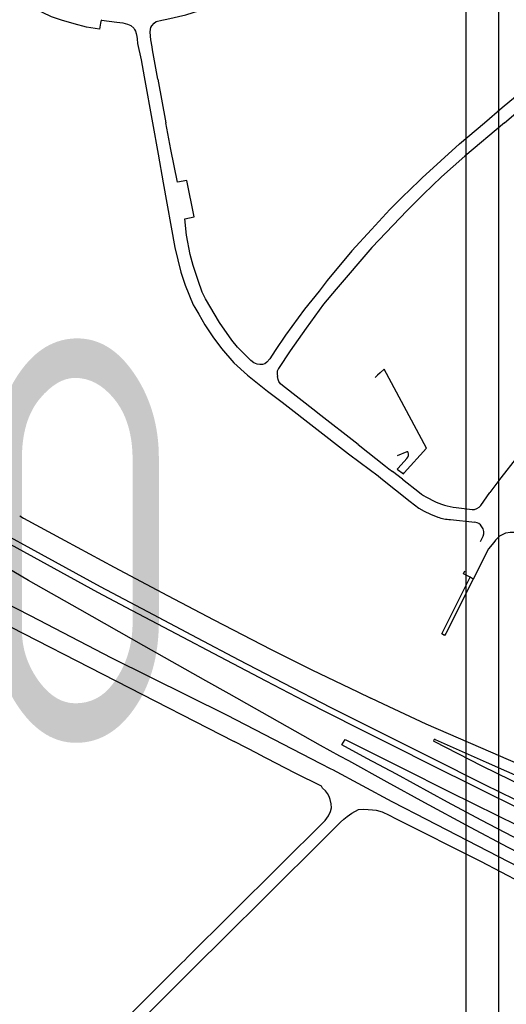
# Model space of a CAD drawing. Extents: x 148869 to 161638, y 453607 to 469810.
# Tile 812 of 1056: x 159116.29 to 159118.55, y 459826.72 to 459831.3. Entities that reach past the tile are written whole.
import ezdxf
from ezdxf.enums import TextEntityAlignment as Align

# ---------------------------------------------------------------- set-up
doc = ezdxf.new("R2010")
doc.units = 0
doc.layers.add('ALG1-OVERZICHT', color=1, linetype='CONTINUOUS')
doc.layers.add('LKI_V01_KANTRIJWEG', color=252, linetype='CONTINUOUS')
doc.layers.add('X-XX-AL-TEKENBLAD-KADER-G-OZ', color=1, linetype='CONTINUOUS', lineweight=25)
doc.styles.add('ISO', font='ISO.shx')

msp = doc.modelspace()

# ---------------------------------------------------------------- linework, layer by layer
at = {"layer": 'LKI_V01_KANTRIJWEG'}
for p, q in [((159116.9036, 459831.1592), (159116.9012, 459831.1723)), ((159116.9036, 459831.1592), (159116.9012, 459831.1723)), ((159116.9288, 459831.0219), (159116.9036, 459831.1592)), ((159116.9288, 459831.0219), (159116.9036, 459831.1592)), ((159116.9288, 459831.0219), (159116.9657, 459830.8195)), ((159116.9288, 459831.0219), (159116.9657, 459830.8195)), ((159118.5305, 459830.8902), (159118.6546, 459830.9937)), ((159118.5305, 459830.8902), (159118.6546, 459830.9937)), ((159116.9033, 459830.8195), (159116.9299, 459830.6736)), ((159116.9033, 459830.8195), (159116.9299, 459830.6736)), ((159118.3321, 459830.7209), (159118.1581, 459830.563)), ((159118.3321, 459830.7209), (159118.1581, 459830.563)), ((159116.9299, 459830.6736), (159116.9536, 459830.5393)), ((159116.9299, 459830.6736), (159116.9536, 459830.5393)), ((159118.0472, 459830.4553), (159118.0606, 459830.4683)), ((159118.0472, 459830.4553), (159118.0606, 459830.4683)), ((159118.0606, 459830.4683), (159118.0781, 459830.4857)), ((159118.0606, 459830.4683), (159118.0781, 459830.4857)), ((159118.0086, 459830.4157), (159118.0472, 459830.4553)), ((159118.0086, 459830.4157), (159118.0472, 459830.4553)), ((159118.0889, 459830.4121), (159118.1033, 459830.4257)), ((159118.0889, 459830.4121), (159118.1033, 459830.4257)), ((159118.1033, 459830.4257), (159118.1216, 459830.4436)), ((159118.1033, 459830.4257), (159118.1216, 459830.4436)), ((159118.0889, 459830.4121), (159117.9249, 459830.2386)), ((159118.0889, 459830.4121), (159117.9249, 459830.2386)), ((159117.8307, 459830.2235), (159117.7168, 459830.0857)), ((159117.8307, 459830.2235), (159117.7168, 459830.0857)), ((159117.9501, 459829.6452), (159117.9395, 459829.6341)), ((159117.9501, 459829.6452), (159117.9395, 459829.6341)), ((159117.9624, 459829.6557), (159117.9501, 459829.6452)), ((159117.9624, 459829.6557), (159117.9501, 459829.6452)), ((159117.6726, 459829.4692), (159117.6632, 459829.4766)), ((159117.6726, 459829.4692), (159117.6632, 459829.4766)), ((159117.861, 459829.3227), (159117.6726, 459829.4692)), ((159117.861, 459829.3227), (159117.6726, 459829.4692)), ((159118.0875, 459829.2892), (159118.0418, 459829.2702)), ((159118.0875, 459829.2892), (159118.0418, 459829.2702)), ((159118.0877, 459829.2576), (159118.0465, 459829.2136)), ((159118.0877, 459829.2576), (159118.0465, 459829.2136)), ((159118.0028, 459829.2104), (159118.0199, 459829.1974)), ((159118.0028, 459829.2104), (159118.0199, 459829.1974)), ((159118.0674, 459829.1609), (159118.0199, 459829.1974)), ((159118.0674, 459829.1609), (159118.0199, 459829.1974)), ((159118.0674, 459829.1609), (159118.1463, 459829.0991)), ((159118.0674, 459829.1609), (159118.1463, 459829.0991)), ((159118.4311, 459829.0397), (159118.4741, 459829.0997)), ((159118.4311, 459829.0397), (159118.4741, 459829.0997)), ((159118.1852, 459829.0744), (159118.2107, 459829.0613)), ((159118.1852, 459829.0744), (159118.2107, 459829.0613)), ((159118.3162, 459829.0295), (159118.3905, 459829.0213)), ((159118.3162, 459829.0295), (159118.3905, 459829.0213)), ((159118.2899, 459828.9736), (159118.404, 459828.9612)), ((159118.2899, 459828.9736), (159118.404, 459828.9612)), ((159118.4297, 459828.8723), (159118.4424, 459828.8959)), ((159118.4297, 459828.8723), (159118.4424, 459828.8959)), ((159115.849, 459828.676), (159117.2829, 459827.9414)), ((159115.849, 459828.676), (159117.2829, 459827.9414)), ((159118.3966, 459828.6965), (159118.2689, 459828.4443)), ((159118.3966, 459828.6965), (159118.2689, 459828.4443)), ((159118.3966, 459828.6965), (159118.3823, 459828.7051)), ((159118.3966, 459828.6965), (159118.3823, 459828.7051)), ((159118.2689, 459828.4443), (159118.2629, 459828.4339)), ((159118.2689, 459828.4443), (159118.2629, 459828.4339)), ((159117.3948, 459827.8837), (159117.2829, 459827.9414)), ((159117.3948, 459827.8837), (159117.2829, 459827.9414)), ((159117.3964, 459827.8828), (159117.3948, 459827.8837)), ((159117.3964, 459827.8828), (159117.3948, 459827.8837)), ((159117.4778, 459827.8408), (159117.3964, 459827.8828)), ((159117.4778, 459827.8408), (159117.3964, 459827.8828)), ((159117.7338, 459827.8141), (159117.7407, 459827.8104)), ((159117.7338, 459827.8141), (159117.7407, 459827.8104)), ((159117.7407, 459827.8104), (159118.0181, 459827.6629)), ((159117.7407, 459827.8104), (159118.0181, 459827.6629)), ((159117.6944, 459827.7242), (159117.6908, 459827.733)), ((159117.6944, 459827.7242), (159117.6908, 459827.733)), ((159117.9079, 459827.6254), (159117.927, 459827.6239)), ((159117.9079, 459827.6254), (159117.927, 459827.6239)), ((159118.0181, 459827.6629), (159118.0742, 459827.6333)), ((159118.0181, 459827.6629), (159118.0742, 459827.6333)), ((159118.0742, 459827.6333), (159118.129, 459827.605)), ((159118.0742, 459827.6333), (159118.129, 459827.605)), ((159117.81, 459827.5932), (159117.8308, 459827.608)), ((159117.81, 459827.5932), (159117.8308, 459827.608)), ((159118.129, 459827.605), (159118.8487, 459827.233)), ((159118.129, 459827.605), (159118.8487, 459827.233)), ((159117.4335, 459827.2236), (159117.7079, 459827.4968)), ((159117.4335, 459827.2236), (159117.7079, 459827.4968)), ((159117.2338, 459827.0248), (159117.4335, 459827.2236)), ((159117.2338, 459827.0248), (159117.4335, 459827.2236)), ((159117.1073, 459826.8989), (159117.2338, 459827.0248)), ((159117.1073, 459826.8989), (159117.2338, 459827.0248)), ((159116.6665, 459826.4602), (159117.1073, 459826.8989)), ((159116.6665, 459826.4602), (159117.1073, 459826.8989)), ((159117.0357, 459826.9072), (159116.9649, 459826.8368)), ((159117.0357, 459826.9072), (159116.9649, 459826.8368)), ((159117.058, 459826.9293), (159117.0357, 459826.9072)), ((159117.058, 459826.9293), (159117.0357, 459826.9072)), ((159117.0609, 459826.9322), (159117.058, 459826.9293)), ((159117.0609, 459826.9322), (159117.058, 459826.9293)), ((159116.9649, 459826.8368), (159116.9488, 459826.8207)), ((159116.9649, 459826.8368), (159116.9488, 459826.8207))]:
    msp.add_line(p, q, dxfattribs=at)
for points in [[(159116.6615, 459831.2832), (159116.6562, 459831.2541), (159116.5965, 459831.2639), (159116.5387, 459831.2798), (159116.4803, 459831.2968), (159116.4334, 459831.3127), (159116.391, 459831.3319), (159116.3542, 459831.3495), (159116.3793, 459831.3941), (159116.3768, 459831.3955)], [(159116.6615, 459831.2832), (159116.6562, 459831.2541), (159116.5965, 459831.2639), (159116.5387, 459831.2798), (159116.4803, 459831.2968), (159116.4334, 459831.3127), (159116.391, 459831.3319), (159116.3542, 459831.3495), (159116.3793, 459831.3941), (159116.3768, 459831.3955)], [(159116.9012, 459831.1723), (159116.8952, 459831.2053), (159116.8923, 459831.2409), (159116.8938, 459831.2552), (159116.8952, 459831.2625), (159116.9008, 459831.2706), (159116.9115, 459831.2823), (159116.9213, 459831.2902), (159116.9474, 459831.2969), (159116.97, 459831.3006), (159117.0581, 459831.3211), (159117.123, 459831.3421)], [(159116.9012, 459831.1723), (159116.8952, 459831.2053), (159116.8923, 459831.2409), (159116.8938, 459831.2552), (159116.8952, 459831.2625), (159116.9008, 459831.2706), (159116.9115, 459831.2823), (159116.9213, 459831.2902), (159116.9474, 459831.2969), (159116.97, 459831.3006), (159117.0581, 459831.3211), (159117.123, 459831.3421)], [(159116.6668, 459831.2966), (159116.664, 459831.297), (159116.6615, 459831.2832)], [(159116.6668, 459831.2966), (159116.664, 459831.297), (159116.6615, 459831.2832)], [(159116.6668, 459831.2966), (159116.7376, 459831.2868), (159116.7658, 459831.2837), (159116.7864, 459831.2788), (159116.802, 459831.272), (159116.8162, 459831.2593), (159116.8204, 459831.2536), (159116.8245, 459831.245), (159116.828, 459831.2346), (159116.8313, 459831.2202), (159116.8321, 459831.2101)], [(159116.6668, 459831.2966), (159116.7376, 459831.2868), (159116.7658, 459831.2837), (159116.7864, 459831.2788), (159116.802, 459831.272), (159116.8162, 459831.2593), (159116.8204, 459831.2536), (159116.8245, 459831.245), (159116.828, 459831.2346), (159116.8313, 459831.2202), (159116.8321, 459831.2101)], [(159118.5413, 459830.8195), (159118.7855, 459831.0264), (159119.1074, 459831.3008)], [(159118.5413, 459830.8195), (159118.7855, 459831.0264), (159119.1074, 459831.3008)], [(159116.8321, 459831.2101), (159116.834, 459831.1876), (159116.85, 459831.1116)], [(159116.8321, 459831.2101), (159116.834, 459831.1876), (159116.85, 459831.1116)], [(159116.85, 459831.1116), (159116.8649, 459831.0327), (159116.9033, 459830.8195)], [(159116.85, 459831.1116), (159116.8649, 459831.0327), (159116.9033, 459830.8195)], [(159118.3321, 459830.7209), (159118.4493, 459830.8195), (159118.5305, 459830.8902)], [(159118.3321, 459830.7209), (159118.4493, 459830.8195), (159118.5305, 459830.8902)], [(159117.0191, 459830.5426), (159116.9886, 459830.6945), (159116.9657, 459830.8195)], [(159117.0191, 459830.5426), (159116.9886, 459830.6945), (159116.9657, 459830.8195)], [(159118.5413, 459830.8195), (159118.3573, 459830.6642), (159118.2491, 459830.5674), (159118.1641, 459830.4866)], [(159118.5413, 459830.8195), (159118.3573, 459830.6642), (159118.2491, 459830.5674), (159118.1641, 459830.4866)], [(159112.3293, 459830.5726), (159112.8855, 459830.2897), (159113.2218, 459830.1171), (159113.5514, 459829.9448), (159113.9175, 459829.7594), (159114.7458, 459829.336), (159115.2444, 459829.0803), (159115.648, 459828.8778), (159116.3341, 459828.5268), (159116.7126, 459828.3306), (159117.2472, 459828.0652)], [(159112.3293, 459830.5726), (159112.8855, 459830.2897), (159113.2218, 459830.1171), (159113.5514, 459829.9448), (159113.9175, 459829.7594), (159114.7458, 459829.336), (159115.2444, 459829.0803), (159115.648, 459828.8778), (159116.3341, 459828.5268), (159116.7126, 459828.3306), (159117.2472, 459828.0652)], [(159118.0781, 459830.4857), (159118.0914, 459830.4985), (159118.1581, 459830.563)], [(159118.0781, 459830.4857), (159118.0914, 459830.4985), (159118.1581, 459830.563)], [(159116.9536, 459830.5393), (159117.007, 459830.2389), (159117.0359, 459830.125), (159117.0549, 459830.0645)], [(159116.9536, 459830.5393), (159117.007, 459830.2389), (159117.0359, 459830.125), (159117.0549, 459830.0645)], [(159117.0533, 459830.3725), (159117.0979, 459830.3815), (159117.0637, 459830.5516), (159117.0191, 459830.5426)], [(159117.0533, 459830.3725), (159117.0979, 459830.3815), (159117.0637, 459830.5516), (159117.0191, 459830.5426)], [(159118.1216, 459830.4436), (159118.1344, 459830.4569), (159118.1641, 459830.4866)], [(159118.1216, 459830.4436), (159118.1344, 459830.4569), (159118.1641, 459830.4866)], [(159117.8307, 459830.2235), (159117.9224, 459830.3232), (159118.0086, 459830.4157)], [(159117.8307, 459830.2235), (159117.9224, 459830.3232), (159118.0086, 459830.4157)], [(159117.1496, 459830), (159117.1351, 459830.0322), (159117.1158, 459830.0855), (159117.0933, 459830.1558), (159117.0794, 459830.2066), (159117.0614, 459830.2965), (159117.0533, 459830.3725)], [(159117.1496, 459830), (159117.1351, 459830.0322), (159117.1158, 459830.0855), (159117.0933, 459830.1558), (159117.0794, 459830.2066), (159117.0614, 459830.2965), (159117.0533, 459830.3725)], [(159117.9249, 459830.2386), (159117.758, 459830.0458), (159117.6992, 459829.9762), (159117.6181, 459829.8642), (159117.5437, 459829.7581), (159117.4894, 459829.6768), (159117.4842, 459829.6634), (159117.4835, 459829.6503), (159117.4846, 459829.6392)], [(159117.9249, 459830.2386), (159117.758, 459830.0458), (159117.6992, 459829.9762), (159117.6181, 459829.8642), (159117.5437, 459829.7581), (159117.4894, 459829.6768), (159117.4842, 459829.6634), (159117.4835, 459829.6503), (159117.4846, 459829.6392)], [(159117.0549, 459830.0645), (159117.0928, 459829.9727), (159117.0998, 459829.9608)], [(159117.0549, 459830.0645), (159117.0928, 459829.9727), (159117.0998, 459829.9608)], [(159117.7168, 459830.0857), (159117.6785, 459830.0362), (159117.6115, 459829.9522), (159117.523, 459829.8318), (159117.4743, 459829.7602), (159117.4491, 459829.7211), (159117.4357, 459829.7054), (159117.4258, 459829.698), (159117.4155, 459829.6956), (159117.403, 459829.6949), (159117.3912, 459829.6962), (159117.3748, 459829.703), (159117.3604, 459829.7132), (159117.3359, 459829.7378), (159117.2998, 459829.7755), (159117.2729, 459829.8076)], [(159117.7168, 459830.0857), (159117.6785, 459830.0362), (159117.6115, 459829.9522), (159117.523, 459829.8318), (159117.4743, 459829.7602), (159117.4491, 459829.7211), (159117.4357, 459829.7054), (159117.4258, 459829.698), (159117.4155, 459829.6956), (159117.403, 459829.6949), (159117.3912, 459829.6962), (159117.3748, 459829.703), (159117.3604, 459829.7132), (159117.3359, 459829.7378), (159117.2998, 459829.7755), (159117.2729, 459829.8076)], [(159117.0998, 459829.9608), (159117.1188, 459829.9285), (159117.1469, 459829.8795), (159117.1839, 459829.8236), (159117.2246, 459829.7697), (159117.2823, 459829.7032), (159117.3449, 459829.6455), (159117.4392, 459829.5714), (159117.5066, 459829.5194)], [(159117.0998, 459829.9608), (159117.1188, 459829.9285), (159117.1469, 459829.8795), (159117.1839, 459829.8236), (159117.2246, 459829.7697), (159117.2823, 459829.7032), (159117.3449, 459829.6455), (159117.4392, 459829.5714), (159117.5066, 459829.5194)], [(159117.2729, 459829.8076), (159117.215, 459829.8899), (159117.1496, 459830)], [(159117.2729, 459829.8076), (159117.215, 459829.8899), (159117.1496, 459830)], [(159117.6632, 459829.4766), (159117.5082, 459829.5967), (159117.4985, 459829.6052), (159117.4917, 459829.6163), (159117.4876, 459829.626), (159117.4846, 459829.6392)], [(159117.6632, 459829.4766), (159117.5082, 459829.5967), (159117.4985, 459829.6052), (159117.4917, 459829.6163), (159117.4876, 459829.626), (159117.4846, 459829.6392)], [(159118.0755, 459829.191), (159118.1782, 459829.3054), (159117.9817, 459829.6726), (159117.9624, 459829.6557)], [(159118.0755, 459829.191), (159118.1782, 459829.3054), (159117.9817, 459829.6726), (159117.9624, 459829.6557)], [(159117.5066, 459829.5194), (159117.8159, 459829.2793), (159117.8693, 459829.2394)], [(159117.5066, 459829.5194), (159117.8159, 459829.2793), (159117.8693, 459829.2394)], [(159117.861, 459829.3227), (159117.9882, 459829.222), (159118.0028, 459829.2104)], [(159117.861, 459829.3227), (159117.9882, 459829.222), (159118.0028, 459829.2104)], [(159118.6649, 459829.3407), (159118.5976, 459829.2612), (159118.5245, 459829.1685), (159118.4741, 459829.0997)], [(159118.6649, 459829.3407), (159118.5976, 459829.2612), (159118.5245, 459829.1685), (159118.4741, 459829.0997)], [(159117.8693, 459829.2394), (159117.9531, 459829.1768), (159117.9668, 459829.1659)], [(159117.8693, 459829.2394), (159117.9531, 459829.1768), (159117.9668, 459829.1659)], [(159118.0465, 459829.2136), (159118.0422, 459829.2087), (159118.0711, 459829.1862), (159118.0755, 459829.191)], [(159118.0465, 459829.2136), (159118.0422, 459829.2087), (159118.0711, 459829.1862), (159118.0755, 459829.191)], [(159117.9668, 459829.1659), (159118.1026, 459829.0582), (159118.1424, 459829.0273), (159118.1672, 459829.013)], [(159117.9668, 459829.1659), (159118.1026, 459829.0582), (159118.1424, 459829.0273), (159118.1672, 459829.013)], [(159121.3207, 459826.3967), (159121.0534, 459826.5093), (159120.8241, 459826.6081), (159120.683, 459826.6696), (159120.3209, 459826.8286), (159119.9558, 459826.992), (159119.5931, 459827.1593), (159119.4029, 459827.2484), (159119.2311, 459827.3293), (159119.0065, 459827.4367), (159118.6464, 459827.611), (159118.3956, 459827.735), (159118.2175, 459827.8243), (159118.0116, 459827.9276), (159117.8596, 459828.0038), (159117.6105, 459828.1297), (159117.4325, 459828.2215), (159117.1874, 459828.35), (159117.0455, 459828.4247), (159116.8072, 459828.5506), (159116.6487, 459828.6349), (159115.7721, 459829.1158)], [(159121.3207, 459826.3967), (159121.0534, 459826.5093), (159120.8241, 459826.6081), (159120.683, 459826.6696), (159120.3209, 459826.8286), (159119.9558, 459826.992), (159119.5931, 459827.1593), (159119.4029, 459827.2484), (159119.2311, 459827.3293), (159119.0065, 459827.4367), (159118.6464, 459827.611), (159118.3956, 459827.735), (159118.2175, 459827.8243), (159118.0116, 459827.9276), (159117.8596, 459828.0038), (159117.6105, 459828.1297), (159117.4325, 459828.2215), (159117.1874, 459828.35), (159117.0455, 459828.4247), (159116.8072, 459828.5506), (159116.6487, 459828.6349), (159115.7721, 459829.1158)], [(159115.9002, 459829.0787), (159116.6606, 459828.6622), (159116.8809, 459828.5455), (159117.1109, 459828.4242), (159117.3048, 459828.3219), (159117.5118, 459828.2142), (159117.7338, 459828.1002), (159117.9751, 459827.9787), (159118.1989, 459827.8673), (159118.449, 459827.742), (159118.7272, 459827.605), (159118.9783, 459827.4836), (159119.2215, 459827.3672), (159119.4739, 459827.2478), (159119.7186, 459827.1338)], [(159115.9002, 459829.0787), (159116.6606, 459828.6622), (159116.8809, 459828.5455), (159117.1109, 459828.4242), (159117.3048, 459828.3219), (159117.5118, 459828.2142), (159117.7338, 459828.1002), (159117.9751, 459827.9787), (159118.1989, 459827.8673), (159118.449, 459827.742), (159118.7272, 459827.605), (159118.9783, 459827.4836), (159119.2215, 459827.3672), (159119.4739, 459827.2478), (159119.7186, 459827.1338)], [(159118.1672, 459829.013), (159118.1968, 459828.9991), (159118.231, 459828.985)], [(159118.1672, 459829.013), (159118.1968, 459828.9991), (159118.231, 459828.985)], [(159116.2853, 459828.991), (159116.3031, 459828.9809), (159116.4962, 459828.8761), (159116.7253, 459828.7525), (159116.9729, 459828.6212), (159117.1895, 459828.5075), (159117.4563, 459828.3693), (159117.6445, 459828.2755), (159117.8584, 459828.1718), (159117.9191, 459828.1429)], [(159116.2853, 459828.991), (159116.3031, 459828.9809), (159116.4962, 459828.8761), (159116.7253, 459828.7525), (159116.9729, 459828.6212), (159117.1895, 459828.5075), (159117.4563, 459828.3693), (159117.6445, 459828.2755), (159117.8584, 459828.1718), (159117.9191, 459828.1429)], [(159118.5001, 459828.8783), (159118.5203, 459828.8974), (159118.5481, 459828.9113), (159118.5682, 459828.915), (159118.5932, 459828.9153), (159118.6062, 459828.911)], [(159118.5001, 459828.8783), (159118.5203, 459828.8974), (159118.5481, 459828.9113), (159118.5682, 459828.915), (159118.5932, 459828.9153), (159118.6062, 459828.911)], [(159118.5001, 459828.8783), (159118.4914, 459828.8677), (159118.4677, 459828.837), (159118.3966, 459828.6965)], [(159118.5001, 459828.8783), (159118.4914, 459828.8677), (159118.4677, 459828.837), (159118.3966, 459828.6965)], [(159117.2608, 459828.1625), (159117.1516, 459828.2243), (159116.8635, 459828.3866), (159116.5654, 459828.5549), (159116.3263, 459828.6901), (159116.094, 459828.827)], [(159117.2608, 459828.1625), (159117.1516, 459828.2243), (159116.8635, 459828.3866), (159116.5654, 459828.5549), (159116.3263, 459828.6901), (159116.094, 459828.827)], [(159118.3823, 459828.7051), (159118.3507, 459828.7206), (159118.3578, 459828.7354)], [(159118.3823, 459828.7051), (159118.3507, 459828.7206), (159118.3578, 459828.7354)], [(159118.2629, 459828.4339), (159118.2495, 459828.4416), (159118.3823, 459828.7051)], [(159118.2629, 459828.4339), (159118.2495, 459828.4416), (159118.3823, 459828.7051)], [(159117.8168, 459827.851), (159117.7753, 459827.8734), (159117.6855, 459827.9235), (159117.2608, 459828.1625)], [(159117.8168, 459827.851), (159117.7753, 459827.8734), (159117.6855, 459827.9235), (159117.2608, 459828.1625)], [(159120.6192, 459826.997), (159120.4354, 459827.0622), (159120.2963, 459827.1164), (159120.112, 459827.1915), (159120.0009, 459827.2372), (159119.3258, 459827.5259), (159118.7827, 459827.7601), (159118.4323, 459827.9117), (159118.1779, 459828.0219), (159117.9784, 459828.1143), (159117.9191, 459828.1429)], [(159120.6192, 459826.997), (159120.4354, 459827.0622), (159120.2963, 459827.1164), (159120.112, 459827.1915), (159120.0009, 459827.2372), (159119.3258, 459827.5259), (159118.7827, 459827.7601), (159118.4323, 459827.9117), (159118.1779, 459828.0219), (159117.9784, 459828.1143), (159117.9191, 459828.1429)], [(159117.2472, 459828.0652), (159117.686, 459827.8395), (159117.7338, 459827.8141)], [(159117.2472, 459828.0652), (159117.686, 459827.8395), (159117.7338, 459827.8141)], [(159119.9338, 459826.8009), (159119.303, 459827.127), (159118.9638, 459827.3018), (159118.6925, 459827.4405), (159118.4331, 459827.5757), (159118.276, 459827.6594), (159118.0397, 459827.7887), (159117.9017, 459827.8619), (159117.7851, 459827.9254), (159117.8001, 459827.9505), (159118.0676, 459827.8177), (159118.283, 459827.7096), (159118.5089, 459827.5973), (159118.7742, 459827.4671), (159118.973, 459827.3718), (159119.1844, 459827.2711), (159119.4194, 459827.1596), (159119.663, 459827.0461), (159119.9076, 459826.9349), (159120.1557, 459826.8221), (159120.4014, 459826.7129)], [(159119.9338, 459826.8009), (159119.303, 459827.127), (159118.9638, 459827.3018), (159118.6925, 459827.4405), (159118.4331, 459827.5757), (159118.276, 459827.6594), (159118.0397, 459827.7887), (159117.9017, 459827.8619), (159117.7851, 459827.9254), (159117.8001, 459827.9505), (159118.0676, 459827.8177), (159118.283, 459827.7096), (159118.5089, 459827.5973), (159118.7742, 459827.4671), (159118.973, 459827.3718), (159119.1844, 459827.2711), (159119.4194, 459827.1596), (159119.663, 459827.0461), (159119.9076, 459826.9349), (159120.1557, 459826.8221), (159120.4014, 459826.7129)], [(159118.2188, 459827.9505), (159118.4562, 459827.8456), (159118.6464, 459827.762), (159118.79, 459827.6968), (159119.0093, 459827.6013), (159119.2187, 459827.5115), (159119.4214, 459827.4245), (159119.522, 459827.3838), (159119.7151, 459827.3), (159120.0069, 459827.1752), (159120.0975, 459827.1372), (159120.2207, 459827.0871)], [(159118.2188, 459827.9505), (159118.4562, 459827.8456), (159118.6464, 459827.762), (159118.79, 459827.6968), (159119.0093, 459827.6013), (159119.2187, 459827.5115), (159119.4214, 459827.4245), (159119.522, 459827.3838), (159119.7151, 459827.3), (159120.0069, 459827.1752), (159120.0975, 459827.1372), (159120.2207, 459827.0871)], [(159120.8202, 459826.7216), (159120.4627, 459826.8785), (159120.4631, 459826.8798), (159120.1531, 459827.0166), (159119.939, 459827.1125), (159119.6967, 459827.2243), (159119.4496, 459827.3396), (159119.2396, 459827.4392), (159118.9425, 459827.5808), (159118.7044, 459827.6965), (159118.4379, 459827.8272), (159118.2145, 459827.9412)], [(159120.8202, 459826.7216), (159120.4627, 459826.8785), (159120.4631, 459826.8798), (159120.1531, 459827.0166), (159119.939, 459827.1125), (159119.6967, 459827.2243), (159119.4496, 459827.3396), (159119.2396, 459827.4392), (159118.9425, 459827.5808), (159118.7044, 459827.6965), (159118.4379, 459827.8272), (159118.2145, 459827.9412)], [(159119.8221, 459826.7956), (159119.6461, 459826.8857), (159119.4868, 459826.9678), (159119.306, 459827.0613), (159119.0921, 459827.173), (159118.8987, 459827.2719), (159118.7093, 459827.3701), (159118.5582, 459827.4482), (159118.3832, 459827.5417), (159118.1703, 459827.6558), (159117.9959, 459827.7515), (159117.8168, 459827.851)], [(159119.8221, 459826.7956), (159119.6461, 459826.8857), (159119.4868, 459826.9678), (159119.306, 459827.0613), (159119.0921, 459827.173), (159118.8987, 459827.2719), (159118.7093, 459827.3701), (159118.5582, 459827.4482), (159118.3832, 459827.5417), (159118.1703, 459827.6558), (159117.9959, 459827.7515), (159117.8168, 459827.851)], [(159117.6908, 459827.733), (159117.5669, 459827.7948), (159117.4778, 459827.8408)], [(159117.6908, 459827.733), (159117.5669, 459827.7948), (159117.4778, 459827.8408)], [(159117.723, 459827.5956), (159117.7319, 459827.6163), (159117.7366, 459827.6335), (159117.7355, 459827.6516), (159117.731, 459827.671), (159117.7258, 459827.6854), (159117.7175, 459827.6989), (159117.7085, 459827.7112), (159117.6944, 459827.7242)], [(159117.723, 459827.5956), (159117.7319, 459827.6163), (159117.7366, 459827.6335), (159117.7355, 459827.6516), (159117.731, 459827.671), (159117.7258, 459827.6854), (159117.7175, 459827.6989), (159117.7085, 459827.7112), (159117.6944, 459827.7242)], [(159117.8308, 459827.608), (159117.8629, 459827.6257), (159117.8852, 459827.6273), (159117.9079, 459827.6254)], [(159117.8308, 459827.608), (159117.8629, 459827.6257), (159117.8852, 459827.6273), (159117.9079, 459827.6254)], [(159117.927, 459827.6239), (159117.9441, 459827.6226), (159117.9725, 459827.6135), (159118.0047, 459827.5986), (159118.0346, 459827.5839)], [(159117.927, 459827.6239), (159117.9441, 459827.6226), (159117.9725, 459827.6135), (159118.0047, 459827.5986), (159118.0346, 459827.5839)], [(159117.0609, 459826.9322), (159117.7073, 459827.5747), (159117.723, 459827.5956)], [(159117.0609, 459826.9322), (159117.7073, 459827.5747), (159117.723, 459827.5956)], [(159117.7079, 459827.4968), (159117.7782, 459827.5667), (159117.7933, 459827.5806), (159117.81, 459827.5932)], [(159117.7079, 459827.4968), (159117.7782, 459827.5667), (159117.7933, 459827.5806), (159117.81, 459827.5932)], [(159118.0346, 459827.5839), (159118.4297, 459827.3848), (159118.6196, 459827.2858)], [(159118.0346, 459827.5839), (159118.4297, 459827.3848), (159118.6196, 459827.2858)], [(159116.9488, 459826.8207), (159116.6234, 459826.4953), (159116.6258, 459826.4927)], [(159116.9488, 459826.8207), (159116.6234, 459826.4953), (159116.6258, 459826.4927)]]:
    msp.add_lwpolyline(points, dxfattribs=at)
for centre, radius, start, end in [((159118.0891, 459829.2847), 0.0047, 20.6957, 109.2177), ((159118.0891, 459829.2847), 0.0047, 20.6957, 109.2177), ((159118.0691, 459829.2763), 0.0264, 314.742, 22.4472), ((159118.0691, 459829.2763), 0.0264, 314.742, 22.4472), ((159118.3205, 459829.3306), 0.2897, 233.0579, 242.1771), ((159118.3205, 459829.3306), 0.2897, 233.0579, 242.1771), ((159118.3554, 459829.3505), 0.3234, 243.4219, 263.0372), ((159118.3554, 459829.3505), 0.3234, 243.4219, 263.0372), ((159118.3964, 459829.0623), 0.0414, 261.8481, 326.9887), ((159118.3964, 459829.0623), 0.0414, 261.8481, 326.9887), ((159118.3018, 459829.1927), 0.2194, 251.1861, 266.8949), ((159118.3018, 459829.1927), 0.2194, 251.1861, 266.8949), ((159118.4001, 459828.9186), 0.0428, 30.9892, 84.7491), ((159118.4001, 459828.9186), 0.0428, 30.9892, 84.7491), ((159118.3948, 459828.9126), 0.0505, 340.6088, 33.7043), ((159118.3948, 459828.9126), 0.0505, 340.6088, 33.7043), ((159118.2168, 459827.9458), 0.00511, 66.6103, 244.0746), ((159118.2168, 459827.9458), 0.00511, 66.6103, 244.0746)]:
    msp.add_arc(centre, radius, start, end, dxfattribs=at)
at = {"layer": 'X-XX-AL-TEKENBLAD-KADER-G-OZ'}
for points in [[(159118.3631, 459832.1297), (159122.6681, 459832.1297), (159122.6681, 459825.9797), (159118.3631, 459825.9797)], [(159114.2081, 459831.7992), (159118.5131, 459831.7992), (159118.5131, 459825.6492), (159114.2081, 459825.6492)]]:
    msp.add_lwpolyline(points, close=True, dxfattribs=at)

# ---------------------------------------------------------------- texts
at = {"layer": 'ALG1-OVERZICHT', "style": 'ISO', "width": 0.7}
msp.add_text('O', height=1.875, dxfattribs=at).set_placement((159116.0453, 459827.3728), align=Align.BOTTOM_LEFT)

doc.saveas('drawing.dxf')
